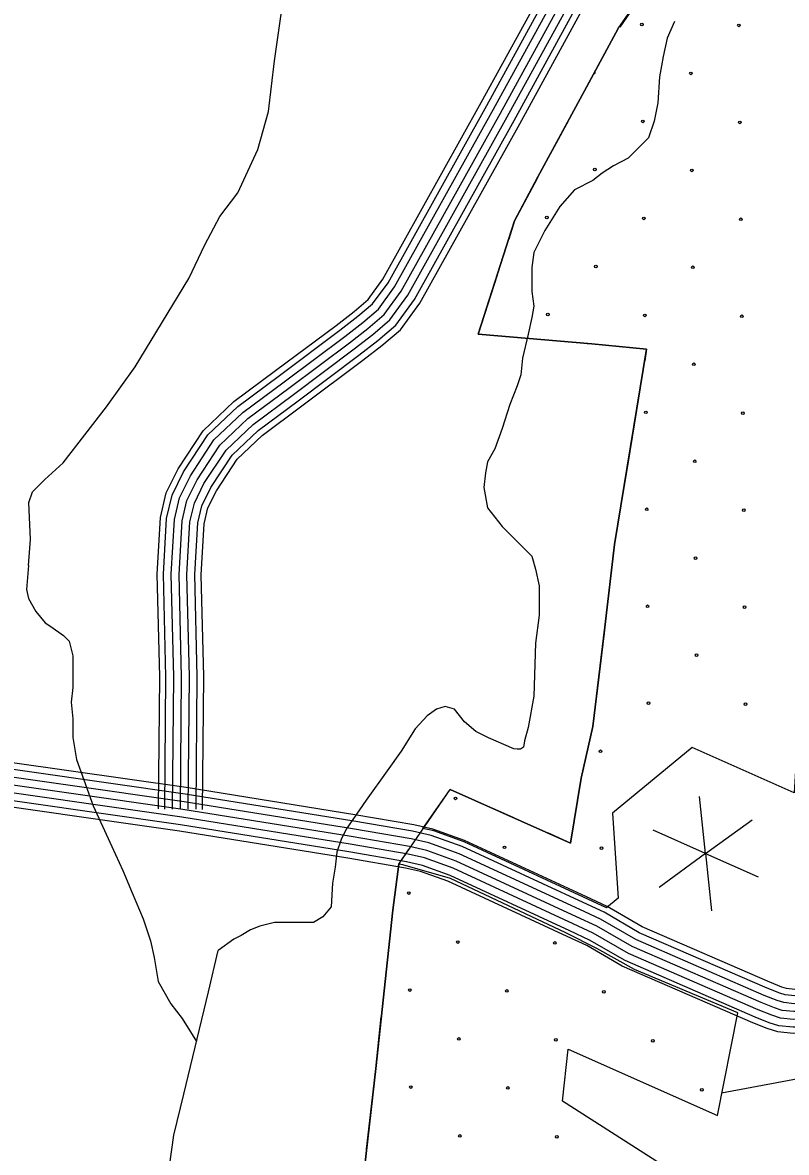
# Model space of a CAD drawing. Extents: x 1788175 to 1969470, y 584502 to 738744.
# Drawn here: x 1846760 to 1849788, y 654272 to 658752 of the extents above; entities that cross this region are included whole.
import ezdxf

# ---------------------------------------------------------------- set-up
doc = ezdxf.new("R2010")
doc.units = 0
for name, color, linetype in [('DESIGN - EROSION CONTROL - Devices', 7, 'Continuous'), ('DESIGN - SCRATCH - User 1', 7, 'Continuous'), ('DESIGN - TRAFFIC CONTROL PERMANENT - Signalization', 7, 'Continuous'), ('DESIGN - TRANSPORTATION - Text', 7, 'Continuous'), ('SURVEY - CENTERLINE - Preliminary Text', 7, 'Continuous'), ('SURVEY - CONTOURS - Index with Text', 7, 'Continuous'), ('SURVEY - CONTROL with Text', 7, 'Continuous'), ('SURVEY - VEGETATION - Features with Text', 7, 'Continuous')]:
    doc.layers.add(name, color=color, linetype=linetype)

msp = doc.modelspace()

# ---------------------------------------------------------------- linework, layer by layer
at = {"layer": 'DESIGN - EROSION CONTROL - Devices'}
for centre in [(1849215.2, 658744.4), (1849599.8, 658740.7), (1849409.4, 658550.3), (1849219, 658359.9), (1849603.5, 658356.1), (1849028.6, 658169.5), (1849413.1, 658165.7), (1848838.1, 657979), (1849222.7, 657975.3), (1849607.3, 657971.6), (1849032.3, 657784.9), (1849416.8, 657781.2), (1848841.9, 657594.5), (1849226.4, 657590.8), (1849611, 657587), (1849420.6, 657396.6), (1849230.2, 657206.2), (1849614.7, 657202.5), (1849424.3, 657012.1), (1849233.9, 656821.7), (1849618.5, 656817.9), (1849428, 656627.5), (1849237.6, 656437.1), (1849622.2, 656433.4), (1849431.8, 656243), (1849241.4, 656052.6), (1849625.9, 656048.8), (1849051, 655862.1), (1848476, 655675.5), (1848670.1, 655481.3), (1849054.7, 655477.6), (1848291.4, 655300), (1848485.5, 655105.8), (1848870.1, 655102.1), (1848295.1, 654915.4), (1848679.7, 654911.7), (1849064.2, 654908), (1848489.3, 654721.3), (1848873.8, 654717.6), (1849258.4, 654713.8), (1848298.9, 654530.9), (1848683.4, 654527.2), (1849452.5, 654519.7), (1848493, 654336.7), (1848877.6, 654333)]:
    msp.add_circle(centre, 5.28, dxfattribs=at)
msp.add_arc((1849024.8, 658554), 5.28, 262.0301, 41.1252, dxfattribs=at)
at = {"layer": 'DESIGN - SCRATCH - User 1'}
msp.add_line((1848267.3, 655411.7), (1848250.9, 655414.4), dxfattribs=at)
for points in [[(1850153.4, 660424.1), (1850147.1, 660220.4), (1850102.7, 658957), (1850052, 658179.1), (1849944.8, 656820.7), (1849845.5, 656133.3), (1849818.2, 655697.6), (1849414.6, 655877.2), (1849097.9, 655616.3)], [(1849120.9, 658727.6), (1849255.6, 658922.3), (1849341.2, 658998.4), (1849374.8, 659035.1), (1849407.6, 659055.2), (1849482.5, 659083.8), (1849551.3, 659110.4)], [(1849017.1, 657477.5), (1848566.5, 657516.8), (1848710.1, 657964.9), (1848802.9, 658139.4), (1848970.5, 658449.7), (1849120.9, 658727.6)], [(1848454.4, 655710.5), (1848931.5, 655498.3), (1848973.6, 655755.5), (1849020.5, 655960), (1849068.3, 656354.5), (1849105.9, 656681.8), (1849233.8, 657456.1), (1849017.1, 657477.5)], [(1848347, 655556.2), (1848359.5, 655574.1), (1848454.4, 655710.5)], [(1849097.9, 655616.3), (1849120.3, 655279.6), (1849074.6, 655242), (1848510.5, 655503.5), (1848389.9, 655546.8), (1848347, 655556.2)], [(1848250.9, 655414.4), (1848228.2, 655231.5), (1848159.8, 654604.8), (1848077.1, 653872.6)], [(1849898.8, 653714.8), (1849985.2, 653781), (1848900, 654475), (1848922.6, 654681.4), (1849514.5, 654418.2), (1849595, 654825.1), (1849186, 654996.7), (1849036.5, 655080.3), (1848913.4, 655141.9), (1848456.1, 655357.6), (1848267.3, 655411.7)]]:
    msp.add_lwpolyline(points, dxfattribs=at)
at = {"layer": 'DESIGN - TRAFFIC CONTROL PERMANENT - Signalization'}
for q in [(1849443.4, 655683.3), (1849651.9, 655590.6), (1849259, 655549.1), (1849283, 655322.3), (1849491.4, 655229.6), (1849675.9, 655363.8)]:
    msp.add_line((1849467.4, 655456.5), q, dxfattribs=at)
at = {"layer": 'DESIGN - TRANSPORTATION - Text'}
for points in [[(1846783.5, 656599.5), (1846792, 656702.4), (1846784.4, 656848.6), (1846799.1, 656890.4), (1846847.9, 656939.7), (1846920.9, 657006.5), (1847092.5, 657227.9), (1847207, 657386.2), (1847418.6, 657737), (1847482.7, 657870.1), (1847542.6, 657983.2), (1847614, 658076.1), (1847692.8, 658249), (1847735.3, 658398.5), (1847758.6, 658600.3), (1847785.8, 658794)], [(1849343.9, 658756.4), (1849314.6, 658690.4), (1849299.9, 658617), (1849292.6, 658580.3), (1849285.2, 658536.3), (1849277.9, 658433.6), (1849263.2, 658360.2), (1849241.2, 658294.2), (1849204.5, 658257.5), (1849160.5, 658213.5), (1849101.8, 658184.2), (1849057.8, 658154.8), (1849021.1, 658125.5), (1848947.7, 658088.8), (1848889.1, 658022.8), (1848830.4, 657927.4), (1848786.4, 657839.4), (1848779, 657780.7), (1848779, 657751.3), (1848779, 657685.3), (1848786.4, 657626.6), (1848779, 657582.6), (1848764.3, 657516.6), (1848742.3, 657421.2), (1848735, 657355.2), (1848720.3, 657311.1), (1848691, 657237.8), (1848661.6, 657142.4), (1848632.3, 657061.7), (1848602.9, 657010.4), (1848595.6, 656966.3), (1848588.3, 656907.6), (1848602.9, 656826.9), (1848661.6, 656753.6), (1848779, 656636.2), (1848793.7, 656584.9), (1848808.4, 656518.8), (1848808.4, 656467.5), (1848808.4, 656401.4), (1848793.7, 656291.4), (1848786.6, 656080.8), (1848763.8, 655956.2), (1848750.2, 655903), (1848745.1, 655879), (1848733.4, 655870.5), (1848721.1, 655870.5), (1848706.7, 655872.1), (1848607.4, 655915.2), (1848557.3, 655941), (1848511.4, 655979.1), (1848472.5, 656029.1), (1848435.8, 656039.8), (1848400.2, 656029.1), (1848364.4, 656003.3), (1848316.9, 655951.3), (1848261.3, 655862.3), (1848205.8, 655784.5), (1848122.4, 655667.7), (1848043.1, 655553.4), (1848022.4, 655512), (1848005.7, 655462), (1847999.6, 655402.2), (1847989, 655339.6), (1847983.5, 655245.1), (1847950.1, 655206.2), (1847913.3, 655183.6), (1847862, 655183.6), (1847832.6, 655183.6), (1847781.3, 655183.6), (1847759.3, 655183.6), (1847700.6, 655168.9), (1847663.9, 655154.3), (1847627.2, 655132.3), (1847597.9, 655117.6), (1847536, 655072.6)], [(1846783.5, 656599.5), (1846776.2, 656504.2), (1846783.5, 656467.5), (1846812.9, 656416.1), (1846849.6, 656372.1), (1846871.6, 656357.4), (1846922.9, 656320.7), (1846944.9, 656298.7), (1846959.6, 656240), (1846959.6, 656115.3), (1846952.3, 656056.6), (1846959.6, 655990.6), (1846959.6, 655917.2), (1846974.3, 655829.2), (1847003.6, 655748.5), (1847040.3, 655645.8), (1847077, 655565.1), (1847113.7, 655484.4), (1847157.7, 655389), (1847194.4, 655301), (1847238.4, 655198.3), (1847267.7, 655110.2), (1847282.4, 655044.2), (1847297.1, 654948.9), (1847348.4, 654860.8), (1847392.4, 654802.1), (1847449.5, 654710.9)], [(1847196.8, 652463.3), (1847195.4, 652721.4), (1847216.1, 653003.4), (1847230.9, 653173.3), (1847234.8, 653287.4), (1847238.8, 653411.4), (1847303.8, 653834.8), (1847342.1, 654216.6), (1847360.2, 654340.4), (1847398.8, 654501.9), (1847497.5, 654908.7), (1847536, 655072.6)]]:
    msp.add_lwpolyline(points, dxfattribs=at)
at = {"layer": 'SURVEY - CENTERLINE - Preliminary Text'}
msp.add_lwpolyline([(1849530.9, 654507.9), (1850011.7, 654597.7)], dxfattribs=at)
at = {"layer": 'SURVEY - CONTOURS - Index with Text'}
for points in [[(1847298.8, 655633.4), (1847303.6, 656157.1), (1847293.5, 656565.1), (1847306.5, 656789), (1847329.5, 656886.7), (1847376.8, 656982.4), (1847475.7, 657132.6), (1847597.7, 657248.5), (1847763.1, 657371.5), (1848003.1, 657551), (1848073.9, 657606.3), (1848129.4, 657653.4), (1848187.7, 657733.7), (1848578.4, 658435.1), (1848835.7, 658904.6), (1848999.7, 659146.6), (1849103.9, 659239.3), (1849158, 659298.3), (1849258, 659359.5), (1849439.6, 659428.8), (1849762.3, 659523.5)], [(1847323.6, 655633.2), (1847328.4, 656157.3), (1847318.3, 656564.7), (1847331.1, 656785.4), (1847352.9, 656878.3), (1847398.3, 656970.1), (1847494.7, 657116.6), (1847613.7, 657229.6), (1847777.9, 657351.7), (1848018.1, 657531.4), (1848089.5, 657587.1), (1848147.7, 657636.4), (1848208.6, 657720.3), (1848600, 658423.1), (1848856.8, 658891.7), (1849018.5, 659130.2), (1849121.3, 659221.7), (1849173.9, 659279), (1849269, 659337.2), (1849447.5, 659405.4), (1849769.2, 659499.8)], [(1847354.6, 655632.9), (1847359.4, 656157.6), (1847349.3, 656564.2), (1847361.9, 656780.9), (1847382.3, 656867.7), (1847425.2, 656954.7), (1847518.7, 657096.6), (1847633.7, 657205.8), (1847796.4, 657326.8), (1848036.9, 657506.8), (1848109, 657563), (1848170.6, 657615.2), (1848234.8, 657703.6), (1848627.2, 658408.1), (1848883.3, 658875.6), (1849042, 659109.6), (1849143, 659199.6), (1849193.8, 659254.9), (1849282.7, 659309.3), (1849457.4, 659376), (1849778, 659470)], [(1847385.6, 655632.6), (1847390.4, 656157.8), (1847380.3, 656563.7), (1847392.7, 656776.4), (1847411.6, 656857.2), (1847452.1, 656939.2), (1847542.6, 657076.6), (1847653.6, 657182), (1847815, 657302), (1848055.7, 657482.1), (1848128.6, 657539), (1848193.5, 657594), (1848260.9, 657686.9), (1848654.3, 658393.1), (1848909.8, 658859.4), (1849065.5, 659089), (1849164.8, 659177.5), (1849213.7, 659230.7), (1849296.4, 659281.4), (1849467.3, 659346.6), (1849786.7, 659440.3)], [(1847385.6, 655632.6), (1847390.4, 656157.8), (1847380.3, 656563.7), (1847392.7, 656776.4), (1847411.6, 656857.2), (1847452.1, 656939.2), (1847542.6, 657076.6), (1847653.6, 657182), (1847815, 657302), (1848055.7, 657482.1), (1848128.6, 657539), (1848193.5, 657594), (1848260.9, 657686.9), (1848654.3, 658393.1), (1848909.8, 658859.4), (1849065.5, 659089), (1849164.8, 659177.5), (1849213.7, 659230.7), (1849296.4, 659281.4), (1849467.3, 659346.6), (1849786.7, 659440.3)], [(1847416.6, 655632.3), (1847421.4, 656158.1), (1847411.3, 656563.1), (1847423.4, 656772), (1847441, 656846.6), (1847479.1, 656923.8), (1847566.5, 657056.6), (1847673.6, 657158.3), (1847833.5, 657277.1), (1848074.6, 657457.5), (1848148.2, 657514.9), (1848216.4, 657572.7), (1848287.1, 657670.2), (1848681.4, 658378.1), (1848936.3, 658843.2), (1849088.9, 659068.4), (1849186.6, 659155.4), (1849233.6, 659206.5), (1849310.2, 659253.4), (1849477.3, 659317.2), (1849795.4, 659410.5)], [(1847447.6, 655632), (1847452.4, 656158.3), (1847442.4, 656562.6), (1847454.2, 656767.5), (1847470.4, 656836.1), (1847506, 656908.3), (1847590.5, 657036.5), (1847693.6, 657134.5), (1847852, 657252.3), (1848093.4, 657432.9), (1848167.7, 657490.9), (1848239.3, 657551.5), (1848313.3, 657653.5), (1848708.6, 658363.1), (1848962.8, 658827), (1849112.4, 659047.8), (1849208.4, 659133.2), (1849253.5, 659182.4), (1849323.9, 659225.5), (1849487.2, 659287.8), (1849804.2, 659380.8)], [(1847473.3, 655631.8), (1847478.1, 656158.5), (1847468.1, 656562.2), (1847479.8, 656763.8), (1847494.7, 656827.3), (1847528.4, 656895.5), (1847610.3, 657019.9), (1847710.2, 657114.8), (1847867.4, 657231.6), (1848109, 657412.4), (1848184, 657470.9), (1848258.2, 657533.9), (1848335, 657639.7), (1848731.1, 658350.7), (1848984.7, 658813.6), (1849131.9, 659030.8), (1849226.5, 659114.9), (1849270, 659162.3), (1849335.3, 659202.3), (1849495.4, 659263.4), (1849811.4, 659356.1)]]:
    msp.add_lwpolyline(points, dxfattribs=at)
at = {"layer": 'SURVEY - CONTROL with Text'}
for points in [[(1848379.2, 655528.6), (1848306.3, 655544.9), (1848073.4, 655585.1), (1847404.9, 655692.5), (1846473.3, 655826), (1845952.7, 655932.2), (1845008.1, 656168.1), (1844529.4, 656273.5), (1844385.6, 656325.5), (1844306.9, 656364.7), (1843937.7, 656571.6), (1843789.1, 656638.7), (1843693.3, 656668.8), (1843454.6, 656703.2), (1843095, 656772.8), (1842962.5, 656805.1), (1842868.2, 656854.3), (1842540, 657057.6), (1842516.4, 657074.9), (1842477.6, 657129), (1842196.1, 657541.1), (1842088.4, 657680.7), (1841813.9, 657892.2)], [(1848386.4, 655553.3), (1848311.3, 655570.1), (1848077.6, 655610.4), (1847408.8, 655717.9), (1846477.7, 655851.3), (1845958.4, 655957.3), (1845014, 656193.1), (1844536.6, 656298.3), (1844395.8, 656349.2), (1844319, 656387.4), (1843949.3, 656594.6), (1843798.3, 656662.8), (1843699, 656693.9), (1843458.9, 656728.6), (1843100.5, 656797.9), (1842971.7, 656829.3), (1842881, 656876.6), (1842554.4, 657078.9), (1842534.9, 657093.2), (1842498.7, 657143.8), (1842216.9, 657556.2), (1842106.7, 657699), (1841829.6, 657912.5)], [(1848362, 655468.9), (1848294.3, 655484), (1848063.2, 655523.9), (1847395.6, 655631.2), (1846462.7, 655764.9), (1845939, 655871.7), (1844993.9, 656107.7), (1844512.1, 656213.8), (1844361.2, 656268.4), (1844278, 656309.8), (1843909.7, 656516.2), (1843767, 656580.6), (1843679.5, 656608.1), (1843444.3, 656642.1), (1843081.8, 656712.2), (1842940.5, 656746.6), (1842837.5, 656800.4), (1842505.3, 657006.1), (1842471.7, 657030.7), (1842426.8, 657093.5), (1842145.9, 657504.6), (1842044.2, 657636.5)], [(1848370.6, 655498.7), (1848300.3, 655514.4), (1848068.3, 655554.5), (1847400.3, 655661.8), (1846468, 655795.4), (1845945.9, 655901.9), (1845001, 656137.9), (1844520.8, 656243.7), (1844373.4, 656297), (1844292.4, 656337.3), (1843923.7, 656543.9), (1843778, 656609.7), (1843686.4, 656638.5), (1843449.5, 656672.7), (1843088.4, 656742.5), (1842951.5, 656775.8), (1842852.9, 656827.3), (1842522.6, 657031.8), (1842494, 657052.8), (1842452.2, 657111.3), (1842171, 657522.9), (1842066.3, 657658.6)], [(1848344.7, 655409.2), (1848282.2, 655423.2), (1848053, 655462.8), (1847386.3, 655569.9), (1846452.1, 655703.7), (1845925.3, 655811.2), (1844979.7, 656047.3), (1844494.8, 656154.2), (1844336.8, 656211.3), (1844249, 656255), (1843881.8, 656460.8), (1843744.8, 656522.6), (1843665.7, 656547.5), (1843434, 656580.9), (1843068.6, 656651.6), (1842918.5, 656688.1), (1842806.8, 656746.5), (1842470.6, 656954.7), (1842427.1, 656986.6), (1842376, 657058), (1842095.7, 657468.2), (1842000, 657592.3)], [(1848353.3, 655439.1), (1848288.3, 655453.6), (1848058.1, 655493.3), (1847390.9, 655600.5), (1846457.4, 655734.3), (1845932.2, 655841.5), (1844986.8, 656077.5), (1844503.5, 656184), (1844349, 656239.9), (1844263.5, 656282.4), (1843895.8, 656488.5), (1843755.9, 656551.6), (1843672.6, 656577.8), (1843439.1, 656611.5), (1843075.2, 656681.9), (1842929.5, 656717.4), (1842822.2, 656773.4), (1842487.9, 656980.4), (1842449.4, 657008.6), (1842401.4, 657075.8), (1842120.8, 657486.4), (1842022.1, 657614.4)], [(1848337.8, 655385.4), (1848277.4, 655398.9), (1848048.9, 655438.4), (1847382.6, 655545.4), (1846447.9, 655679.4), (1845919.8, 655787.1), (1844974.1, 656023.3), (1844488, 656130.4), (1844327, 656188.6), (1844237.4, 656233.2), (1843870.6, 656438.7), (1843736, 656499.5), (1843660.2, 656523.3), (1843429.9, 656556.6), (1843063.3, 656627.5), (1842909.8, 656664.8), (1842794.6, 656725), (1842456.7, 656934.2), (1842409.3, 656969), (1842355.7, 657043.8), (1842075.7, 657453.7), (1841982.4, 657574.6)], [(1850026.2, 654968.8), (1849941.3, 654915.4), (1849914.3, 654905.3), (1849882.7, 654896.9), (1849853.3, 654892.7), (1849820.5, 654892.2), (1849783.3, 654895.9), (1849761.3, 654902.8), (1849712, 654922.7), (1849204.3, 655142.9), (1849065, 655223.6), (1848981.9, 655262.4), (1848502.7, 655484.3), (1848379.2, 655528.6)], [(1850018.5, 654994.3), (1849929.8, 654938.6), (1849906.5, 654929.9), (1849877.5, 654922.2), (1849851.3, 654918.4), (1849821.6, 654917.9), (1849788.5, 654921.3), (1849770, 654927.1), (1849721.9, 654946.5), (1849215.9, 655165.9), (1849076.9, 655246.4), (1848992.7, 655285.7), (1848512.4, 655508.1), (1848386.4, 655553.3)], [(1850048.6, 654946.2), (1849955.1, 654887.5), (1849923.8, 654875.8), (1849888.9, 654866.5), (1849855.8, 654861.7), (1849819.1, 654861.2), (1849777, 654865.4), (1849750.9, 654873.6), (1849700, 654894.1), (1849190.3, 655115.2), (1849050.6, 655196.1), (1848968.8, 655234.3), (1848490.9, 655455.6), (1848370.6, 655498.7)], [(1850076.1, 654890.3), (1849982.7, 654831.7), (1849942.7, 654816.6), (1849901.4, 654805.7), (1849860.7, 654799.8), (1849816.4, 654799.1), (1849764.5, 654804.4), (1849730, 654815.2), (1849676.1, 654836.9), (1849162.4, 655059.8), (1849021.9, 655141), (1848942.6, 655178), (1848467.4, 655398.2), (1848353.3, 655439.1)], [(1850056.2, 654914.4), (1849968.9, 654859.6), (1849933.2, 654846.2), (1849895.1, 654836.1), (1849858.2, 654830.7), (1849817.8, 654830.1), (1849770.8, 654834.9), (1849740.4, 654844.4), (1849688.1, 654865.5), (1849176.3, 655087.5), (1849036.3, 655168.6), (1848955.7, 655206.2), (1848479.1, 655426.9), (1848362, 655468.9)], [(1850110.9, 654846.4), (1850007.6, 654781.5), (1849959.6, 654763.5), (1849912.6, 654751), (1849865.1, 654744.1), (1849814, 654743.4), (1849753.2, 654749.5), (1849711.2, 654762.7), (1849654.6, 654785.5), (1849137.2, 655009.9), (1848996.1, 655091.6), (1848919.2, 655127.5), (1848446.2, 655346.6), (1848337.8, 655385.4)], [(1850098, 654867.5), (1849996.6, 654803.8), (1849952.1, 654787.1), (1849907.6, 654775.2), (1849863.2, 654768.8), (1849815.1, 654768.1), (1849758.2, 654773.8), (1849719.5, 654786), (1849664.1, 654808.3), (1849148.4, 655032), (1849007.6, 655113.5), (1848929.6, 655149.9), (1848455.6, 655369.5), (1848344.7, 655409.2)]]:
    msp.add_lwpolyline(points, dxfattribs=at)
at = {"layer": 'SURVEY - VEGETATION - Features with Text'}
for points in [[(1849551.3, 659110.4), (1849482.5, 659083.8), (1849407.6, 659055.2), (1849374.8, 659035.1), (1849341.2, 658998.4), (1849255.6, 658922.3), (1849127.8, 658733.7)], [(1849223.5, 658874.9), (1849127.8, 658733.7)], [(1849120.9, 658727.6), (1848970.5, 658449.7), (1848802.9, 658139.4), (1848710.1, 657964.9), (1848566.5, 657516.8), (1849017.1, 657477.5)], [(1849120.9, 658727.6), (1848995.2, 658495.4)], [(1848923.9, 658363.5), (1848802.9, 658139.4), (1848798.5, 658131.1)], [(1848798.5, 658131.1), (1848710.1, 657964.9), (1848687, 657892.8)], [(1848641.3, 657749.9), (1848566.5, 657516.8), (1848585.6, 657515.1)], [(1848585.6, 657515.1), (1848848.6, 657492.2)], [(1849017.1, 657477.5), (1849233.8, 657456.1), (1849105.9, 656681.8), (1849068.3, 656354.5), (1849020.5, 655960), (1848973.6, 655755.5), (1848931.5, 655498.3), (1848454.4, 655710.5)], [(1848998.1, 657479.1), (1849017.1, 657477.5)], [(1849017.1, 657477.5), (1849233.8, 657456.1), (1849226.3, 657410.5)], [(1849201.8, 657262.5), (1849158.8, 657002)], [(1849158.8, 657002), (1849115.8, 656741.5)], [(1849095.7, 656592.9), (1849068.3, 656354.5), (1849065.4, 656330.7)], [(1849065.4, 656330.7), (1849033.6, 656068.6)], [(1849011.4, 655920.4), (1848973.6, 655755.5), (1848958.3, 655661.9)], [(1848077.1, 653872.6), (1848159.8, 654604.8), (1848228.2, 655231.5), (1848250.9, 655414.4), (1848454.4, 655710.5)], [(1848374.6, 655594.4), (1848454.4, 655710.5)], [(1848463.5, 655706.4), (1848454.4, 655710.5)], [(1848704.7, 655599.2), (1848463.5, 655706.4)], [(1848958.3, 655661.9), (1848931.5, 655498.3), (1848841.8, 655538.2)], [(1848226.9, 655220.3), (1848228.2, 655231.5), (1848250.9, 655414.4), (1848289.7, 655470.8)], [(1848198.3, 654957.8), (1848226.9, 655220.3)], [(1848153.2, 654546.3), (1848159.8, 654604.8), (1848182, 654808.7)], [(1848123.6, 654284), (1848153.2, 654546.3)]]:
    msp.add_lwpolyline(points, dxfattribs=at)

doc.saveas('drawing.dxf')
